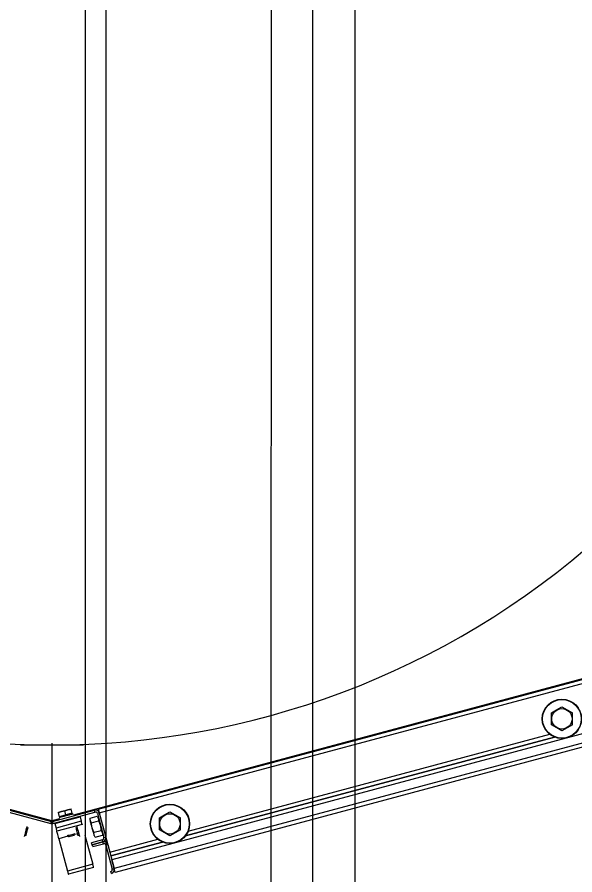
# Model space of a CAD drawing. Extents: x -264205 to -263659, y -1242401 to -1242060.
# Drawn here: x -263795.107 to -263794.702, y -1242207.417 to -1242206.795 of the extents above; entities that cross this region are included whole.
import ezdxf

# ---------------------------------------------------------------- set-up
doc = ezdxf.new("R2010")
doc.units = 0
for name, color, linetype in [('KFA_SO_10-1_PLACHTY', 7, 'Continuous'), ('KFA_SO_10-1_TRIBUNA_C_OBVOD', 7, 'Continuous'), ('OBRUBNIKY_KOMUNIKACIE_PROJEKT', 7, 'Continuous'), ('SITUACIA_DSP_2D', 7, 'Continuous')]:
    doc.layers.add(name, color=color, linetype=linetype)

msp = doc.modelspace()

# ---------------------------------------------------------------- linework, layer by layer
at = {"layer": 'KFA_SO_10-1_PLACHTY'}
msp.add_line((-263794.856, -1242227.181), (-263794.865, -1242196.184), dxfattribs=at)
msp.add_lwpolyline([(-263794.927, -1242226.983), (-263794.921, -1242199.7), (-263794.865, -1242196.184)], dxfattribs=at)
at = {"layer": 'KFA_SO_10-1_TRIBUNA_C_OBVOD'}
msp.add_lwpolyline([(-263795.284, -1242101.267), (-263795.051, -1242101.819), (-263795.059, -1242226.991), (-263795.286, -1242227.548)], dxfattribs=at)
at = {"layer": 'OBRUBNIKY_KOMUNIKACIE_PROJEKT'}
msp.add_line((-263794.89278, -1242101.38224), (-263794.89278, -1242227.38224), dxfattribs=at)
at = {"layer": 'SITUACIA_DSP_2D'}
for p, q in [((-263794.89279, -1242101.38223), (-263794.89279, -1242227.38224)), ((-263795.04279, -1242101.76909), (-263795.04281, -1242226.99542)), ((-263795.0819, -1242207.37826), (-263795.53244, -1242207.25754)), ((-263794.63137, -1242207.25754), (-263795.06633, -1242207.37408)), ((-263795.04832, -1242207.36972), (-263794.67209, -1242207.26891)), ((-263795.04758, -1242207.37247), (-263794.67135, -1242207.27166)), ((-263794.71942, -1242207.29976), (-263794.71568, -1242207.29759)), ((-263794.71568, -1242207.29759), (-263794.71182, -1242207.29537)), ((-263794.71182, -1242207.29537), (-263794.70808, -1242207.29753)), ((-263794.70808, -1242207.29753), (-263794.70422, -1242207.29976)), ((-263794.71942, -1242207.30086), (-263794.71942, -1242207.29976)), ((-263794.71942, -1242207.30474), (-263794.71942, -1242207.30086)), ((-263794.71942, -1242207.30853), (-263794.71942, -1242207.30474)), ((-263794.70422, -1242207.30086), (-263794.70422, -1242207.29976)), ((-263794.70422, -1242207.30474), (-263794.70422, -1242207.30086)), ((-263794.70422, -1242207.30853), (-263794.70422, -1242207.30474)), ((-263794.66225, -1242207.30562), (-263795.03848, -1242207.40643)), ((-263794.71557, -1242207.31076), (-263794.71942, -1242207.30853)), ((-263794.71182, -1242207.31292), (-263794.71557, -1242207.31076)), ((-263794.70797, -1242207.3107), (-263794.71182, -1242207.31292)), ((-263794.70422, -1242207.30853), (-263794.70797, -1242207.3107)), ((-263794.66053, -1242207.31204), (-263795.03676, -1242207.41285)), ((-263794.65979, -1242207.31479), (-263795.03602, -1242207.4156)), ((-263794.98508, -1242207.38917), (-263794.71713, -1242207.31737)), ((-263794.71713, -1242207.31737), (-263794.98508, -1242207.38917)), ((-263794.98306, -1242207.38568), (-263794.72062, -1242207.31535)), ((-263795.10485, -1242207.32313), (-263795.05896, -1242207.32313)), ((-263795.0819, -1242207.32179), (-263795.0819, -1242207.51844)), ((-263795.11311, -1242207.37183), (-263795.08264, -1242207.38)), ((-263795.11274, -1242207.37046), (-263795.08227, -1242207.37862)), ((-263795.08153, -1242207.37862), (-263795.05107, -1242207.37046)), ((-263795.08117, -1242207.38), (-263795.0507, -1242207.37183)), ((-263795.07715, -1242207.37222), (-263795.07721, -1242207.372)), ((-263795.07721, -1242207.372), (-263795.07721, -1242207.37202)), ((-263795.07489, -1242207.37137), (-263795.07715, -1242207.37222)), ((-263795.07715, -1242207.37222), (-263795.07495, -1242207.37139)), ((-263795.07636, -1242207.37517), (-263795.07715, -1242207.37222)), ((-263795.07177, -1242207.37394), (-263795.07636, -1242207.37517)), ((-263795.07495, -1242207.37139), (-263795.07256, -1242207.37099)), ((-263795.07256, -1242207.37099), (-263795.07489, -1242207.37137)), ((-263795.0703, -1242207.37014), (-263795.07256, -1242207.37099)), ((-263795.07256, -1242207.37099), (-263795.07036, -1242207.37016)), ((-263795.07177, -1242207.37394), (-263795.07256, -1242207.37099)), ((-263795.06718, -1242207.37271), (-263795.07177, -1242207.37394)), ((-263795.07036, -1242207.37016), (-263795.06797, -1242207.36976)), ((-263795.07034, -1242207.37405), (-263795.06913, -1242207.37372)), ((-263795.06797, -1242207.36976), (-263795.0703, -1242207.37014)), ((-263795.06913, -1242207.37372), (-263795.06808, -1242207.37344)), ((-263795.06808, -1242207.37344), (-263795.06728, -1242207.37323)), ((-263795.06797, -1242207.36976), (-263795.06803, -1242207.36954)), ((-263795.06803, -1242207.36954), (-263795.06803, -1242207.36956)), ((-263795.06718, -1242207.37271), (-263795.06797, -1242207.36976)), ((-263795.06728, -1242207.37323), (-263795.06677, -1242207.37309)), ((-263795.06677, -1242207.37309), (-263795.0666, -1242207.37305)), ((-263795.0507, -1242207.37183), (-263795.05107, -1242207.37046)), ((-263795.04758, -1242207.37247), (-263795.04895, -1242207.37284)), ((-263795.04895, -1242207.37284), (-263795.04428, -1242207.39028)), ((-263795.04832, -1242207.36972), (-263795.0483, -1242207.36977)), ((-263795.0483, -1242207.36977), (-263795.04826, -1242207.36993)), ((-263795.04826, -1242207.36993), (-263795.04819, -1242207.37018)), ((-263795.04819, -1242207.37018), (-263795.0481, -1242207.37053)), ((-263795.0481, -1242207.37053), (-263795.04799, -1242207.37094)), ((-263795.04799, -1242207.37094), (-263795.04786, -1242207.37142)), ((-263795.04786, -1242207.37142), (-263795.04772, -1242207.37194)), ((-263795.04772, -1242207.37194), (-263795.04758, -1242207.37247)), ((-263795.04758, -1242207.37247), (-263795.03996, -1242207.40092)), ((-263795.04758, -1242207.37247), (-263795.04291, -1242207.38991)), ((-263795.00389, -1242207.37598), (-263795.00014, -1242207.37382)), ((-263795.00014, -1242207.37382), (-263794.99629, -1242207.37159)), ((-263794.99629, -1242207.37159), (-263794.99254, -1242207.37375)), ((-263794.99254, -1242207.37375), (-263794.98869, -1242207.37598)), ((-263795.08264, -1242207.38), (-263795.08227, -1242207.37862)), ((-263795.07642, -1242207.37679), (-263795.0819, -1242207.37826)), ((-263795.08153, -1242207.37862), (-263795.08117, -1242207.38)), ((-263795.07985, -1242207.38014), (-263795.06149, -1242207.37522)), ((-263795.07985, -1242207.38014), (-263795.07896, -1242207.38344)), ((-263795.06061, -1242207.37852), (-263795.07896, -1242207.38344)), ((-263795.0767, -1242207.37575), (-263795.07652, -1242207.37571)), ((-263795.07652, -1242207.37571), (-263795.07602, -1242207.37557)), ((-263795.07602, -1242207.37557), (-263795.07522, -1242207.37536)), ((-263795.07522, -1242207.37536), (-263795.07417, -1242207.37508)), ((-263795.07417, -1242207.37508), (-263795.07296, -1242207.37475)), ((-263795.07296, -1242207.37475), (-263795.07165, -1242207.3744)), ((-263795.07165, -1242207.3744), (-263795.07034, -1242207.37405)), ((-263795.06149, -1242207.37522), (-263795.06061, -1242207.37852)), ((-263795.06049, -1242207.37895), (-263795.06061, -1242207.37852)), ((-263795.06038, -1242207.37937), (-263795.06049, -1242207.37895)), ((-263795.06028, -1242207.37975), (-263795.06038, -1242207.37937)), ((-263795.06019, -1242207.38008), (-263795.06028, -1242207.37975)), ((-263795.06012, -1242207.38035), (-263795.06019, -1242207.38008)), ((-263795.05433, -1242207.37775), (-263795.05432, -1242207.37776)), ((-263795.05432, -1242207.37776), (-263795.05426, -1242207.37802)), ((-263795.05426, -1242207.37802), (-263795.0541, -1242207.3786)), ((-263795.05418, -1242207.37678), (-263795.05414, -1242207.37619)), ((-263795.05396, -1242207.37831), (-263795.05418, -1242207.37678)), ((-263795.05414, -1242207.37619), (-263795.04903, -1242207.37482)), ((-263795.0541, -1242207.3786), (-263795.05386, -1242207.37948)), ((-263795.05321, -1242207.37964), (-263795.05396, -1242207.37831)), ((-263795.05386, -1242207.37948), (-263795.05357, -1242207.38059)), ((-263795.05321, -1242207.37964), (-263795.04811, -1242207.37827)), ((-263795.05314, -1242207.38056), (-263795.05321, -1242207.37964)), ((-263795.04903, -1242207.37482), (-263795.04829, -1242207.37615)), ((-263795.04829, -1242207.37615), (-263795.04806, -1242207.37768)), ((-263795.04806, -1242207.37768), (-263795.04811, -1242207.37827)), ((-263795.04811, -1242207.37827), (-263795.04771, -1242207.37911)), ((-263795.04771, -1242207.37911), (-263795.04679, -1242207.38169)), ((-263795.00389, -1242207.37708), (-263795.00389, -1242207.37598)), ((-263795.00389, -1242207.38097), (-263795.00389, -1242207.37708)), ((-263794.98869, -1242207.37708), (-263794.98869, -1242207.37598)), ((-263794.98869, -1242207.38097), (-263794.98869, -1242207.37708)), ((-263795.10119, -1242207.38701), (-263795.1009, -1242207.38593)), ((-263795.1009, -1242207.38593), (-263795.10061, -1242207.38485)), ((-263795.10061, -1242207.38485), (-263795.10035, -1242207.38386)), ((-263795.10035, -1242207.38386), (-263795.10013, -1242207.38306)), ((-263795.10007, -1242207.3856), (-263795.10034, -1242207.38658)), ((-263795.10013, -1242207.38306), (-263795.09998, -1242207.38251)), ((-263795.09983, -1242207.38467), (-263795.10007, -1242207.3856)), ((-263795.09998, -1242207.38251), (-263795.09992, -1242207.38226)), ((-263795.09992, -1242207.38226), (-263795.09992, -1242207.38225)), ((-263795.09962, -1242207.3839), (-263795.09983, -1242207.38467)), ((-263795.09948, -1242207.38337), (-263795.09962, -1242207.3839)), ((-263795.09941, -1242207.38313), (-263795.09948, -1242207.38337)), ((-263795.09941, -1242207.38313), (-263795.09941, -1242207.38313)), ((-263795.07896, -1242207.38344), (-263795.07885, -1242207.38387)), ((-263795.07885, -1242207.38387), (-263795.07873, -1242207.38428)), ((-263795.07873, -1242207.38428), (-263795.07863, -1242207.38466)), ((-263795.07863, -1242207.38466), (-263795.07854, -1242207.385)), ((-263795.07854, -1242207.385), (-263795.07847, -1242207.38527)), ((-263795.07847, -1242207.38527), (-263795.07842, -1242207.38547)), ((-263795.07842, -1242207.38547), (-263795.07838, -1242207.3856)), ((-263795.07838, -1242207.3856), (-263795.07837, -1242207.38564)), ((-263795.06002, -1242207.38072), (-263795.07837, -1242207.38564)), ((-263795.07834, -1242207.38575), (-263795.07837, -1242207.38564)), ((-263795.07826, -1242207.38606), (-263795.07834, -1242207.38575)), ((-263795.07812, -1242207.38657), (-263795.07826, -1242207.38606)), ((-263795.06434, -1242207.38333), (-263795.06439, -1242207.38313)), ((-263795.06439, -1242207.38313), (-263795.06439, -1242207.38313)), ((-263795.06421, -1242207.38383), (-263795.06434, -1242207.38333)), ((-263795.064, -1242207.38458), (-263795.06421, -1242207.38383)), ((-263795.06376, -1242207.38549), (-263795.064, -1242207.38458)), ((-263795.06389, -1242207.38225), (-263795.06385, -1242207.38239)), ((-263795.06385, -1242207.38239), (-263795.06373, -1242207.38284)), ((-263795.0635, -1242207.38647), (-263795.06376, -1242207.38549)), ((-263795.06373, -1242207.38284), (-263795.06354, -1242207.38357)), ((-263795.06354, -1242207.38357), (-263795.06329, -1242207.38451)), ((-263795.06329, -1242207.38451), (-263795.063, -1242207.38557)), ((-263795.063, -1242207.38557), (-263795.06271, -1242207.38666)), ((-263795.06006, -1242207.38056), (-263795.06012, -1242207.38035)), ((-263795.06003, -1242207.38068), (-263795.06006, -1242207.38056)), ((-263795.06002, -1242207.38072), (-263795.06003, -1242207.38068)), ((-263795.06002, -1242207.38072), (-263795.05999, -1242207.38083)), ((-263795.05999, -1242207.38083), (-263795.05991, -1242207.38114)), ((-263795.05991, -1242207.38114), (-263795.05989, -1242207.38118)), ((-263795.05357, -1242207.38059), (-263795.05322, -1242207.38187)), ((-263795.05322, -1242207.38187), (-263795.05286, -1242207.38323)), ((-263795.05262, -1242207.38333), (-263795.05314, -1242207.38056)), ((-263795.05286, -1242207.38323), (-263795.05249, -1242207.3846)), ((-263795.05167, -1242207.3859), (-263795.05262, -1242207.38333)), ((-263795.05249, -1242207.3846), (-263795.05215, -1242207.38587)), ((-263795.05215, -1242207.38587), (-263795.05185, -1242207.38699)), ((-263795.05137, -1242207.38652), (-263795.05167, -1242207.3859)), ((-263795.05137, -1242207.38652), (-263795.04626, -1242207.38516)), ((-263795.04679, -1242207.38169), (-263795.04632, -1242207.38446)), ((-263795.04632, -1242207.38446), (-263795.04626, -1242207.38516)), ((-263795.04626, -1242207.38516), (-263795.04552, -1242207.38648)), ((-263795.00389, -1242207.38476), (-263795.00389, -1242207.38097)), ((-263795.00003, -1242207.38698), (-263795.00389, -1242207.38476)), ((-263794.98869, -1242207.38476), (-263794.99243, -1242207.38692)), ((-263794.98869, -1242207.38476), (-263794.98869, -1242207.38097)), ((-263795.10188, -1242207.38958), (-263795.10182, -1242207.38934)), ((-263795.10188, -1242207.38959), (-263795.10188, -1242207.38958)), ((-263795.10182, -1242207.38934), (-263795.10167, -1242207.3888)), ((-263795.10167, -1242207.3888), (-263795.10145, -1242207.38799)), ((-263795.10145, -1242207.38799), (-263795.10119, -1242207.38701)), ((-263795.10094, -1242207.38883), (-263795.10101, -1242207.38908)), ((-263795.10101, -1242207.38908), (-263795.10101, -1242207.38909)), ((-263795.1008, -1242207.38829), (-263795.10094, -1242207.38883)), ((-263795.10059, -1242207.38751), (-263795.1008, -1242207.38829)), ((-263795.10034, -1242207.38658), (-263795.10059, -1242207.38751)), ((-263795.07794, -1242207.38725), (-263795.07812, -1242207.38657)), ((-263795.07771, -1242207.38809), (-263795.07794, -1242207.38725)), ((-263795.07746, -1242207.38904), (-263795.07771, -1242207.38809)), ((-263795.07718, -1242207.39007), (-263795.07746, -1242207.38904)), ((-263795.0769, -1242207.39115), (-263795.07718, -1242207.39007)), ((-263795.07026, -1242207.38937), (-263795.0769, -1242207.39115)), ((-263795.0769, -1242207.39115), (-263795.0706, -1242207.41464)), ((-263795.07072, -1242207.38886), (-263795.07056, -1242207.38882)), ((-263795.07056, -1242207.38882), (-263795.07008, -1242207.38869)), ((-263795.07008, -1242207.38869), (-263795.06935, -1242207.38849)), ((-263795.06997, -1242207.38969), (-263795.0698, -1242207.38964)), ((-263795.0698, -1242207.38964), (-263795.06931, -1242207.38951)), ((-263795.06935, -1242207.38849), (-263795.06845, -1242207.38825)), ((-263795.06931, -1242207.38951), (-263795.06858, -1242207.38931)), ((-263795.06858, -1242207.38931), (-263795.06772, -1242207.38908)), ((-263795.06845, -1242207.38825), (-263795.06749, -1242207.388)), ((-263795.06772, -1242207.38908), (-263795.06685, -1242207.38885)), ((-263795.06749, -1242207.388), (-263795.0666, -1242207.38776)), ((-263795.06685, -1242207.38885), (-263795.06612, -1242207.38865)), ((-263795.0666, -1242207.38776), (-263795.06586, -1242207.38756)), ((-263795.06612, -1242207.38865), (-263795.06563, -1242207.38852)), ((-263795.06586, -1242207.38756), (-263795.06538, -1242207.38743)), ((-263795.06563, -1242207.38852), (-263795.06546, -1242207.38848)), ((-263795.06538, -1242207.38743), (-263795.06522, -1242207.38739)), ((-263795.06323, -1242207.38749), (-263795.06537, -1242207.38806)), ((-263795.06324, -1242207.38742), (-263795.0635, -1242207.38647)), ((-263795.06303, -1242207.38821), (-263795.06324, -1242207.38742)), ((-263795.06288, -1242207.38879), (-263795.06303, -1242207.38821)), ((-263795.0628, -1242207.38907), (-263795.06288, -1242207.38879)), ((-263795.0628, -1242207.38909), (-263795.0628, -1242207.38907)), ((-263795.06271, -1242207.38666), (-263795.06243, -1242207.38769)), ((-263795.06243, -1242207.38769), (-263795.0622, -1242207.38856)), ((-263795.0622, -1242207.38856), (-263795.06203, -1242207.38919)), ((-263795.06203, -1242207.38919), (-263795.06194, -1242207.38954)), ((-263795.06194, -1242207.38954), (-263795.06192, -1242207.38959)), ((-263795.05793, -1242207.38852), (-263795.05225, -1242207.40972)), ((-263795.04529, -1242207.39202), (-263795.05309, -1242207.39411)), ((-263795.05185, -1242207.38699), (-263795.05162, -1242207.38786)), ((-263795.05162, -1242207.38786), (-263795.05146, -1242207.38845)), ((-263795.05146, -1242207.38845), (-263795.05139, -1242207.3887)), ((-263795.05141, -1242207.38711), (-263795.05137, -1242207.38652)), ((-263795.05119, -1242207.38864), (-263795.05141, -1242207.38711)), ((-263795.05139, -1242207.3887), (-263795.05139, -1242207.38871)), ((-263795.05045, -1242207.38997), (-263795.05119, -1242207.38864)), ((-263795.05045, -1242207.38997), (-263795.04534, -1242207.3886)), ((-263795.04552, -1242207.38648), (-263795.04529, -1242207.38801)), ((-263795.04529, -1242207.38801), (-263795.04534, -1242207.3886)), ((-263795.04492, -1242207.3934), (-263795.04529, -1242207.39202)), ((-263795.04428, -1242207.39028), (-263795.04291, -1242207.38991)), ((-263795.03996, -1242207.40092), (-263795.00509, -1242207.39158)), ((-263794.99629, -1242207.38914), (-263795.00003, -1242207.38698)), ((-263794.99243, -1242207.38692), (-263794.99629, -1242207.38914)), ((-263795.05272, -1242207.39549), (-263795.05309, -1242207.39411)), ((-263795.04492, -1242207.3934), (-263795.05272, -1242207.39549)), ((-263795.05272, -1242207.39549), (-263795.04492, -1242207.3934)), ((-263795.05235, -1242207.39687), (-263795.05272, -1242207.39549)), ((-263795.05235, -1242207.39687), (-263795.04455, -1242207.39478)), ((-263795.04455, -1242207.39478), (-263795.04492, -1242207.3934)), ((-263795.04143, -1242207.39541), (-263795.04281, -1242207.39578)), ((-263795.04281, -1242207.39578), (-263795.03814, -1242207.41322)), ((-263795.04143, -1242207.39541), (-263795.03676, -1242207.41285)), ((-263795.03922, -1242207.40367), (-263795.0016, -1242207.39359)), ((-263795.0016, -1242207.39359), (-263795.03922, -1242207.40367)), ((-263795.05225, -1242207.40972), (-263795.0706, -1242207.41464)), ((-263795.05213, -1242207.41015), (-263795.05225, -1242207.40972)), ((-263795.05202, -1242207.41056), (-263795.05213, -1242207.41015)), ((-263795.05192, -1242207.41095), (-263795.05202, -1242207.41056)), ((-263795.05183, -1242207.41128), (-263795.05192, -1242207.41095)), ((-263795.05176, -1242207.41155), (-263795.05183, -1242207.41128)), ((-263795.03676, -1242207.41285), (-263795.03848, -1242207.40643)), ((-263795.0706, -1242207.41464), (-263795.07049, -1242207.41507)), ((-263795.07049, -1242207.41507), (-263795.07037, -1242207.41548)), ((-263795.07037, -1242207.41548), (-263795.07027, -1242207.41586)), ((-263795.07027, -1242207.41586), (-263795.07018, -1242207.4162)), ((-263795.07018, -1242207.4162), (-263795.07011, -1242207.41647)), ((-263795.07011, -1242207.41647), (-263795.07006, -1242207.41667)), ((-263795.07006, -1242207.41667), (-263795.07002, -1242207.4168)), ((-263795.07002, -1242207.4168), (-263795.07001, -1242207.41684)), ((-263795.05166, -1242207.41192), (-263795.07001, -1242207.41684)), ((-263795.0517, -1242207.41176), (-263795.05176, -1242207.41155)), ((-263795.05167, -1242207.41188), (-263795.0517, -1242207.41176)), ((-263795.05166, -1242207.41192), (-263795.05167, -1242207.41188)), ((-263795.03877, -1242207.41634), (-263795.03914, -1242207.41496)), ((-263795.03814, -1242207.41322), (-263795.03676, -1242207.41285)), ((-263795.03662, -1242207.41339), (-263795.03676, -1242207.41285)), ((-263795.03648, -1242207.4139), (-263795.03662, -1242207.41339)), ((-263795.03635, -1242207.41438), (-263795.03648, -1242207.4139)), ((-263795.03624, -1242207.4148), (-263795.03635, -1242207.41438)), ((-263795.03615, -1242207.41514), (-263795.03624, -1242207.4148)), ((-263795.03608, -1242207.41539), (-263795.03615, -1242207.41514)), ((-263795.03604, -1242207.41555), (-263795.03608, -1242207.41539)), ((-263795.03602, -1242207.4156), (-263795.03604, -1242207.41555))]:
    msp.add_line(p, q, dxfattribs=at)
for centre, radius in [((-263794.71182, -1242207.30415), 0.01425), ((-263794.71182, -1242207.30415), 0.01401), ((-263794.71182, -1242207.30415), 0.00739), ((-263794.99629, -1242207.38037), 0.01425), ((-263794.99629, -1242207.38037), 0.01401), ((-263794.99629, -1242207.38037), 0.00739)]:
    msp.add_circle(centre, radius, dxfattribs=at)
for centre, radius, start, end in [((-263795.0819, -1242206.72463), 0.5985, 144.56502, 35.43498), ((-263795.06816, -1242207.37297), 0.000475, 285.00001, 15), ((-263795.05033, -1242207.37321), 0.00285, 15, 105.00001), ((-263795.05033, -1242207.37321), 0.00143, 15, 105.00001), ((-263795.0819, -1242207.37725), 0.00285, 254.99999, 285.00001), ((-263795.0819, -1242207.37725), 0.00143, 254.99999, 285.00001), ((-263795.07539, -1242207.37491), 0.000475, 195, 285.00001), ((-263795.04566, -1242207.39065), 0.00143, 285.00001, 15), ((-263795.04566, -1242207.39065), 0.00285, 285.00001, 15), ((-263795.04418, -1242207.39615), 0.00285, 15, 105.00001), ((-263795.04418, -1242207.39615), 0.00143, 15, 105.00001), ((-263795.03951, -1242207.41359), 0.00142, 285.00001, 15), ((-263795.03951, -1242207.41359), 0.00285, 285.00001, 15)]:
    msp.add_arc(centre, radius, start, end, dxfattribs=at)

doc.saveas('drawing.dxf')
